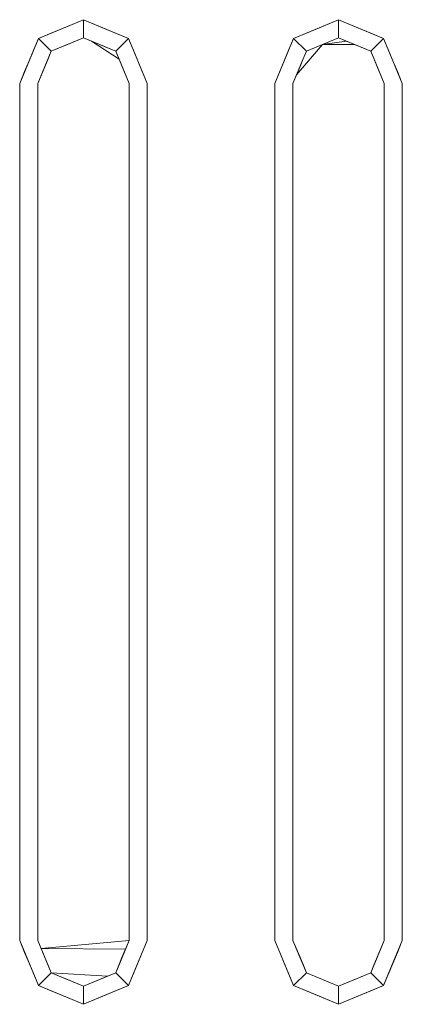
# Model space of a CAD drawing. Header units: millimetres. Extents: x 2 to 902, y -447 to 199.
# Tile 708 of 1056: x 20.205 to 20.415, y 173.058 to 173.598. Entities that reach past the tile are written whole.
import ezdxf

# ---------------------------------------------------------------- set-up
doc = ezdxf.new("R2010")
doc.units = ezdxf.units.MM
doc.header["$MEASUREMENT"] = 0
doc.layers.add('IFC-Elemento construtivo genérico-Contorno', color=253, linetype='Continuous', lineweight=5)

msp = doc.modelspace()

# ---------------------------------------------------------------- linework, layer by layer
at = {"layer": 'IFC-Elemento construtivo genérico-Contorno', "color": 7, "lineweight": 5}
for p, q in [((20.21521, 173.58796), (20.23996, 173.59821)), ((20.21521, 173.58796), (20.23377, 173.59565)), ((20.22759, 173.59308), (20.23996, 173.59821)), ((20.22759, 173.59308), (20.23377, 173.59565)), ((20.23377, 173.59565), (20.23996, 173.59821)), ((20.23377, 173.59565), (20.23996, 173.59821)), ((20.23996, 173.58821), (20.23996, 173.59821)), ((20.23996, 173.59821), (20.24615, 173.59565)), ((20.23996, 173.58821), (20.23996, 173.59821)), ((20.23996, 173.59821), (20.26471, 173.58796)), ((20.23996, 173.59821), (20.25233, 173.59308)), ((20.23996, 173.59821), (20.24615, 173.59565)), ((20.24615, 173.59565), (20.25233, 173.59308)), ((20.24615, 173.59565), (20.26471, 173.58796)), ((20.35521, 173.58796), (20.37996, 173.59821)), ((20.35521, 173.58796), (20.37377, 173.59565)), ((20.36759, 173.59308), (20.37996, 173.59821)), ((20.36759, 173.59308), (20.37377, 173.59565)), ((20.37377, 173.59565), (20.37996, 173.59821)), ((20.37377, 173.59565), (20.37996, 173.59821)), ((20.37996, 173.58821), (20.37996, 173.59821)), ((20.37996, 173.59821), (20.38615, 173.59565)), ((20.37996, 173.58821), (20.37996, 173.59821)), ((20.37996, 173.59821), (20.40471, 173.58796)), ((20.37996, 173.59821), (20.39233, 173.59308)), ((20.37996, 173.59821), (20.38615, 173.59565)), ((20.38615, 173.59565), (20.39233, 173.59308)), ((20.38615, 173.59565), (20.40471, 173.58796)), ((20.21521, 173.58796), (20.2214, 173.59052)), ((20.21521, 173.58796), (20.2214, 173.59052)), ((20.2214, 173.59052), (20.22759, 173.59308)), ((20.2214, 173.59052), (20.22759, 173.59308)), ((20.25233, 173.59308), (20.25852, 173.59052)), ((20.25233, 173.59308), (20.26471, 173.58796)), ((20.25852, 173.59052), (20.26471, 173.58796)), ((20.35521, 173.58796), (20.3614, 173.59052)), ((20.35521, 173.58796), (20.3614, 173.59052)), ((20.3614, 173.59052), (20.36759, 173.59308)), ((20.3614, 173.59052), (20.36759, 173.59308)), ((20.39233, 173.59308), (20.39852, 173.59052)), ((20.39233, 173.59308), (20.40471, 173.58796)), ((20.39852, 173.59052), (20.40471, 173.58796)), ((20.20496, 173.56321), (20.21521, 173.58796)), ((20.21009, 173.57558), (20.21521, 173.58796)), ((20.21265, 173.58177), (20.21521, 173.58796)), ((20.21521, 173.58796), (20.22228, 173.58088)), ((20.21521, 173.58796), (20.22228, 173.58088)), ((20.22228, 173.58088), (20.23996, 173.58821)), ((20.22228, 173.58088), (20.23996, 173.58821)), ((20.22228, 173.58088), (20.23554, 173.58638)), ((20.22228, 173.58088), (20.23112, 173.58454)), ((20.2267, 173.58272), (20.23996, 173.58821)), ((20.2267, 173.58272), (20.23112, 173.58454)), ((20.23112, 173.58454), (20.23996, 173.58821)), ((20.23112, 173.58454), (20.23554, 173.58638)), ((20.23554, 173.58638), (20.23996, 173.58821)), ((20.23554, 173.58638), (20.23996, 173.58821)), ((20.23996, 173.58821), (20.2488, 173.58454)), ((20.23996, 173.58821), (20.24438, 173.58638)), ((20.23996, 173.58821), (20.25764, 173.58088)), ((20.23996, 173.58821), (20.2488, 173.58454)), ((20.23996, 173.58821), (20.24438, 173.58638)), ((20.23996, 173.58821), (20.25322, 173.58272)), ((20.24438, 173.58638), (20.25947, 173.57647)), ((20.24438, 173.58638), (20.2488, 173.58454)), ((20.24438, 173.58638), (20.25764, 173.58088)), ((20.2488, 173.58454), (20.25764, 173.58088)), ((20.2488, 173.58454), (20.25322, 173.58272)), ((20.2488, 173.58454), (20.25764, 173.58088)), ((20.25764, 173.58088), (20.26471, 173.58796)), ((20.25764, 173.58088), (20.26471, 173.58796)), ((20.26471, 173.58796), (20.26727, 173.58177)), ((20.26471, 173.58796), (20.26983, 173.57558)), ((20.26471, 173.58796), (20.26727, 173.58177)), ((20.34496, 173.56321), (20.35521, 173.58796)), ((20.35009, 173.57558), (20.35521, 173.58796)), ((20.35265, 173.58177), (20.35521, 173.58796)), ((20.35521, 173.58796), (20.36228, 173.58088)), ((20.35521, 173.58796), (20.36228, 173.58088)), ((20.35691, 173.5679), (20.37112, 173.58454)), ((20.36228, 173.58088), (20.37996, 173.58821)), ((20.36228, 173.58088), (20.37554, 173.58638)), ((20.36228, 173.58088), (20.37112, 173.58454)), ((20.36228, 173.58088), (20.37112, 173.58454)), ((20.3667, 173.58272), (20.37996, 173.58821)), ((20.3667, 173.58272), (20.37112, 173.58454)), ((20.37112, 173.58454), (20.37996, 173.58821)), ((20.37112, 173.58454), (20.37996, 173.58821)), ((20.37112, 173.58454), (20.38438, 173.58638)), ((20.37112, 173.58454), (20.37554, 173.58638)), ((20.37112, 173.58454), (20.3888, 173.58454)), ((20.37554, 173.58638), (20.37996, 173.58821)), ((20.37554, 173.58638), (20.37996, 173.58821)), ((20.37996, 173.58821), (20.38438, 173.58638)), ((20.37996, 173.58821), (20.3888, 173.58454)), ((20.37996, 173.58821), (20.39764, 173.58088)), ((20.37996, 173.58821), (20.3888, 173.58454)), ((20.37996, 173.58821), (20.38438, 173.58638)), ((20.37996, 173.58821), (20.39322, 173.58272)), ((20.38438, 173.58638), (20.3888, 173.58454)), ((20.38438, 173.58638), (20.39764, 173.58088)), ((20.3888, 173.58454), (20.39764, 173.58088)), ((20.3888, 173.58454), (20.39322, 173.58272)), ((20.3888, 173.58454), (20.39764, 173.58088)), ((20.39764, 173.58088), (20.40471, 173.58796)), ((20.39764, 173.58088), (20.40471, 173.58796)), ((20.40471, 173.58796), (20.40727, 173.58177)), ((20.40471, 173.58796), (20.40983, 173.57558)), ((20.40471, 173.58796), (20.40727, 173.58177)), ((20.20496, 173.56321), (20.21265, 173.58177)), ((20.21009, 173.57558), (20.21265, 173.58177)), ((20.21691, 173.5679), (20.22228, 173.58088)), ((20.21885, 173.5726), (20.22228, 173.58088)), ((20.22057, 173.57674), (20.22228, 173.58088)), ((20.22228, 173.58088), (20.2267, 173.58272)), ((20.22228, 173.58088), (20.2267, 173.58272)), ((20.25322, 173.58272), (20.25764, 173.58088)), ((20.25322, 173.58272), (20.25764, 173.58088)), ((20.25764, 173.58088), (20.25947, 173.57647)), ((20.25764, 173.58088), (20.2613, 173.57204)), ((20.25764, 173.58088), (20.26496, 173.56321)), ((20.25764, 173.58088), (20.2613, 173.57204)), ((20.25764, 173.58088), (20.25947, 173.57647)), ((20.25764, 173.58088), (20.26313, 173.56763)), ((20.26727, 173.58177), (20.26983, 173.57558)), ((20.26727, 173.58177), (20.26983, 173.57558)), ((20.26727, 173.58177), (20.27496, 173.56321)), ((20.35009, 173.57558), (20.35265, 173.58177)), ((20.36057, 173.57674), (20.36228, 173.58088)), ((20.36057, 173.57674), (20.36228, 173.58088)), ((20.36228, 173.58088), (20.3667, 173.58272)), ((20.36228, 173.58088), (20.3667, 173.58272)), ((20.39322, 173.58272), (20.39764, 173.58088)), ((20.39322, 173.58272), (20.39764, 173.58088)), ((20.39764, 173.58088), (20.39947, 173.57647)), ((20.39764, 173.58088), (20.40496, 173.56321)), ((20.39764, 173.58088), (20.40496, 173.56321)), ((20.39764, 173.58088), (20.4013, 173.57204)), ((20.39764, 173.58088), (20.39947, 173.57647)), ((20.39764, 173.58088), (20.40313, 173.56763)), ((20.40727, 173.58177), (20.40983, 173.57558)), ((20.40727, 173.58177), (20.40983, 173.57558)), ((20.40727, 173.58177), (20.41496, 173.56321)), ((20.20768, 173.56978), (20.21009, 173.57558)), ((20.20768, 173.56978), (20.21009, 173.57558)), ((20.21496, 173.56321), (20.22057, 173.57674)), ((20.21496, 173.56321), (20.21885, 173.5726)), ((20.21691, 173.5679), (20.22057, 173.57674)), ((20.21691, 173.5679), (20.21885, 173.5726)), ((20.21885, 173.5726), (20.22057, 173.57674)), ((20.25947, 173.57647), (20.26313, 173.56763)), ((20.25947, 173.57647), (20.26496, 173.56321)), ((20.26983, 173.57558), (20.27224, 173.56978)), ((20.26983, 173.57558), (20.27496, 173.56321)), ((20.26983, 173.57558), (20.27224, 173.56978)), ((20.34496, 173.56321), (20.35009, 173.57558)), ((20.34768, 173.56978), (20.35009, 173.57558)), ((20.34768, 173.56978), (20.35009, 173.57558)), ((20.35496, 173.56321), (20.36057, 173.57674)), ((20.35496, 173.56321), (20.35885, 173.5726)), ((20.35691, 173.5679), (20.36057, 173.57674)), ((20.35691, 173.5679), (20.36057, 173.57674)), ((20.35691, 173.5679), (20.35885, 173.5726)), ((20.35885, 173.5726), (20.36057, 173.57674)), ((20.35885, 173.5726), (20.36057, 173.57674)), ((20.39947, 173.57647), (20.4013, 173.57204)), ((20.39947, 173.57647), (20.40496, 173.56321)), ((20.40983, 173.57558), (20.41224, 173.56978)), ((20.40983, 173.57558), (20.41496, 173.56321)), ((20.40983, 173.57558), (20.41224, 173.56978)), ((20.20496, 173.56321), (20.20768, 173.56978)), ((20.20496, 173.56321), (20.20768, 173.56978)), ((20.21496, 173.56321), (20.21691, 173.5679)), ((20.21496, 173.56321), (20.21691, 173.5679)), ((20.2613, 173.57204), (20.26496, 173.56321)), ((20.2613, 173.57204), (20.26496, 173.56321)), ((20.26313, 173.56763), (20.26496, 173.56321)), ((20.26313, 173.56763), (20.26496, 173.56321)), ((20.27224, 173.56978), (20.27496, 173.56321)), ((20.27224, 173.56978), (20.27496, 173.56321)), ((20.34496, 173.56321), (20.34768, 173.56978)), ((20.34496, 173.56321), (20.34768, 173.56978)), ((20.35496, 173.56321), (20.35691, 173.5679)), ((20.35496, 173.56321), (20.35691, 173.5679)), ((20.4013, 173.57204), (20.40313, 173.56763)), ((20.4013, 173.57204), (20.40496, 173.56321)), ((20.40313, 173.56763), (20.40496, 173.56321)), ((20.40313, 173.56763), (20.40496, 173.56321)), ((20.41224, 173.56978), (20.41496, 173.56321)), ((20.41224, 173.56978), (20.41496, 173.56321)), ((20.20496, 173.09321), (20.20496, 173.56321)), ((20.20496, 173.09321), (20.20496, 173.56321)), ((20.21496, 173.09321), (20.21496, 173.56321)), ((20.21496, 173.09321), (20.21496, 173.56321)), ((20.26496, 173.09321), (20.26496, 173.56321)), ((20.26496, 173.09321), (20.26496, 173.56321)), ((20.27496, 173.09321), (20.27496, 173.56321)), ((20.27496, 173.09321), (20.27496, 173.56321)), ((20.34496, 173.09321), (20.34496, 173.56321)), ((20.34496, 173.09321), (20.34496, 173.56321)), ((20.35496, 173.09321), (20.35496, 173.56321)), ((20.35496, 173.09321), (20.35496, 173.56321)), ((20.40496, 173.09321), (20.40496, 173.56321)), ((20.40496, 173.09321), (20.40496, 173.56321)), ((20.41496, 173.09321), (20.41496, 173.56321)), ((20.41496, 173.09321), (20.41496, 173.56321)), ((20.20496, 173.09321), (20.20768, 173.08663)), ((20.20496, 173.09321), (20.20768, 173.08663)), ((20.20496, 173.09321), (20.21265, 173.07465)), ((20.20496, 173.09321), (20.21521, 173.06846)), ((20.21496, 173.09321), (20.21679, 173.08879)), ((20.21496, 173.09321), (20.22228, 173.07553)), ((20.21496, 173.09321), (20.22045, 173.07996)), ((20.21496, 173.09321), (20.21679, 173.08879)), ((20.21679, 173.08879), (20.26496, 173.09321)), ((20.25764, 173.07553), (20.26496, 173.09321)), ((20.25935, 173.07967), (20.26496, 173.09321)), ((20.26107, 173.08382), (20.26496, 173.09321)), ((20.26301, 173.08851), (20.26496, 173.09321)), ((20.26301, 173.08851), (20.26496, 173.09321)), ((20.26471, 173.06846), (20.27496, 173.09321)), ((20.26727, 173.07465), (20.27496, 173.09321)), ((20.27224, 173.08663), (20.27496, 173.09321)), ((20.27224, 173.08663), (20.27496, 173.09321)), ((20.34496, 173.09321), (20.34768, 173.08663)), ((20.34496, 173.09321), (20.34768, 173.08663)), ((20.34496, 173.09321), (20.35265, 173.07465)), ((20.34496, 173.09321), (20.35521, 173.06846)), ((20.35496, 173.09321), (20.35679, 173.08879)), ((20.35496, 173.09321), (20.35862, 173.08437)), ((20.35496, 173.09321), (20.36228, 173.07553)), ((20.35496, 173.09321), (20.36045, 173.07996)), ((20.35496, 173.09321), (20.35679, 173.08879)), ((20.39764, 173.07553), (20.40496, 173.09321)), ((20.39764, 173.07553), (20.40496, 173.09321)), ((20.39935, 173.07967), (20.40496, 173.09321)), ((20.40107, 173.08382), (20.40496, 173.09321)), ((20.40301, 173.08851), (20.40496, 173.09321)), ((20.40301, 173.08851), (20.40496, 173.09321)), ((20.40471, 173.06846), (20.41496, 173.09321)), ((20.40727, 173.07465), (20.41496, 173.09321)), ((20.41224, 173.08663), (20.41496, 173.09321)), ((20.41224, 173.08663), (20.41496, 173.09321)), ((20.20768, 173.08663), (20.21009, 173.08083)), ((20.20768, 173.08663), (20.21009, 173.08083)), ((20.21679, 173.08879), (20.21862, 173.08437)), ((20.21679, 173.08879), (20.22045, 173.07996)), ((20.21679, 173.08879), (20.26301, 173.08851)), ((20.21679, 173.08879), (20.22228, 173.07553)), ((20.25935, 173.07967), (20.26301, 173.08851)), ((20.25935, 173.07967), (20.26301, 173.08851)), ((20.26107, 173.08382), (20.26301, 173.08851)), ((20.26471, 173.06846), (20.27224, 173.08663)), ((20.26727, 173.07465), (20.27224, 173.08663)), ((20.26983, 173.08083), (20.27224, 173.08663)), ((20.34768, 173.08663), (20.35009, 173.08083)), ((20.34768, 173.08663), (20.35009, 173.08083)), ((20.35679, 173.08879), (20.35862, 173.08437)), ((20.35679, 173.08879), (20.36228, 173.07553)), ((20.39764, 173.07553), (20.40301, 173.08851)), ((20.39935, 173.07967), (20.40301, 173.08851)), ((20.40107, 173.08382), (20.40301, 173.08851)), ((20.40471, 173.06846), (20.41224, 173.08663)), ((20.40983, 173.08083), (20.41224, 173.08663)), ((20.21009, 173.08083), (20.21265, 173.07465)), ((20.21862, 173.08437), (20.22228, 173.07553)), ((20.25935, 173.07967), (20.26107, 173.08382)), ((20.25935, 173.07967), (20.26107, 173.08382)), ((20.26727, 173.07465), (20.26983, 173.08083)), ((20.35009, 173.08083), (20.35265, 173.07465)), ((20.35862, 173.08437), (20.36228, 173.07553)), ((20.35862, 173.08437), (20.36045, 173.07996)), ((20.39764, 173.07553), (20.40107, 173.08382)), ((20.39935, 173.07967), (20.40107, 173.08382)), ((20.39935, 173.07967), (20.40107, 173.08382)), ((20.40727, 173.07465), (20.40983, 173.08083)), ((20.21521, 173.06846), (20.22228, 173.07553)), ((20.21521, 173.06846), (20.22228, 173.07553)), ((20.22045, 173.07996), (20.22228, 173.07553)), ((20.22045, 173.07996), (20.22228, 173.07553)), ((20.22228, 173.07553), (20.23112, 173.07187)), ((20.22228, 173.07553), (20.25322, 173.07371)), ((20.22228, 173.07553), (20.23996, 173.06821)), ((20.22228, 173.07553), (20.23554, 173.07004)), ((20.22228, 173.07553), (20.2267, 173.07371)), ((20.23996, 173.06821), (20.25764, 173.07553)), ((20.24438, 173.07004), (20.25764, 173.07553)), ((20.2488, 173.07187), (20.25764, 173.07553)), ((20.25322, 173.07371), (20.25764, 173.07553)), ((20.25322, 173.07371), (20.25764, 173.07553)), ((20.25764, 173.07553), (20.25935, 173.07967)), ((20.25764, 173.07553), (20.25935, 173.07967)), ((20.25764, 173.07553), (20.26471, 173.06846)), ((20.25764, 173.07553), (20.26471, 173.06846)), ((20.35521, 173.06846), (20.36228, 173.07553)), ((20.35521, 173.06846), (20.36228, 173.07553)), ((20.36045, 173.07996), (20.36228, 173.07553)), ((20.36045, 173.07996), (20.36228, 173.07553)), ((20.36228, 173.07553), (20.37112, 173.07187)), ((20.36228, 173.07553), (20.3667, 173.07371)), ((20.36228, 173.07553), (20.37996, 173.06821)), ((20.36228, 173.07553), (20.37554, 173.07004)), ((20.36228, 173.07553), (20.3667, 173.07371)), ((20.37996, 173.06821), (20.39764, 173.07553)), ((20.37996, 173.06821), (20.39764, 173.07553)), ((20.38438, 173.07004), (20.39764, 173.07553)), ((20.39322, 173.07371), (20.39764, 173.07553)), ((20.39322, 173.07371), (20.39764, 173.07553)), ((20.39764, 173.07553), (20.39935, 173.07967)), ((20.39764, 173.07553), (20.39935, 173.07967)), ((20.39764, 173.07553), (20.40471, 173.06846)), ((20.39764, 173.07553), (20.40471, 173.06846)), ((20.21265, 173.07465), (20.21521, 173.06846)), ((20.21265, 173.07465), (20.21521, 173.06846)), ((20.2267, 173.07371), (20.23996, 173.06821)), ((20.23112, 173.07187), (20.23996, 173.06821)), ((20.23554, 173.07004), (20.23996, 173.06821)), ((20.23996, 173.06821), (20.25322, 173.07371)), ((20.23996, 173.06821), (20.2488, 173.07187)), ((20.23996, 173.06821), (20.24438, 173.07004)), ((20.26471, 173.06846), (20.26727, 173.07465)), ((20.26471, 173.06846), (20.26727, 173.07465)), ((20.35265, 173.07465), (20.35521, 173.06846)), ((20.35265, 173.07465), (20.35521, 173.06846)), ((20.3667, 173.07371), (20.37554, 173.07004)), ((20.3667, 173.07371), (20.37996, 173.06821)), ((20.37112, 173.07187), (20.37996, 173.06821)), ((20.37554, 173.07004), (20.37996, 173.06821)), ((20.37554, 173.07004), (20.37996, 173.06821)), ((20.37996, 173.06821), (20.39322, 173.07371)), ((20.37996, 173.06821), (20.38438, 173.07004)), ((20.37996, 173.06821), (20.38438, 173.07004)), ((20.40471, 173.06846), (20.40727, 173.07465)), ((20.40471, 173.06846), (20.40727, 173.07465)), ((20.21521, 173.06846), (20.2214, 173.0659)), ((20.21521, 173.06846), (20.23996, 173.05821)), ((20.21521, 173.06846), (20.22759, 173.06333)), ((20.21521, 173.06846), (20.2214, 173.0659)), ((20.21521, 173.06846), (20.23377, 173.06078)), ((20.2214, 173.0659), (20.22759, 173.06333)), ((20.2214, 173.0659), (20.23996, 173.05821)), ((20.23996, 173.05821), (20.26471, 173.06846)), ((20.23996, 173.05821), (20.23996, 173.06821)), ((20.23996, 173.05821), (20.23996, 173.06821)), ((20.23996, 173.05821), (20.25852, 173.0659)), ((20.24615, 173.06078), (20.26471, 173.06846)), ((20.25233, 173.06333), (20.26471, 173.06846)), ((20.25233, 173.06333), (20.25852, 173.0659)), ((20.25852, 173.0659), (20.26471, 173.06846)), ((20.25852, 173.0659), (20.26471, 173.06846)), ((20.35521, 173.06846), (20.3614, 173.0659)), ((20.35521, 173.06846), (20.37996, 173.05821)), ((20.35521, 173.06846), (20.36759, 173.06333)), ((20.35521, 173.06846), (20.3614, 173.0659)), ((20.35521, 173.06846), (20.37377, 173.06078)), ((20.3614, 173.0659), (20.36759, 173.06333)), ((20.3614, 173.0659), (20.37996, 173.05821)), ((20.37996, 173.05821), (20.40471, 173.06846)), ((20.37996, 173.05821), (20.37996, 173.06821)), ((20.37996, 173.05821), (20.37996, 173.06821)), ((20.37996, 173.05821), (20.39852, 173.0659)), ((20.38615, 173.06078), (20.40471, 173.06846)), ((20.39233, 173.06333), (20.40471, 173.06846)), ((20.39233, 173.06333), (20.39852, 173.0659)), ((20.39852, 173.0659), (20.40471, 173.06846)), ((20.39852, 173.0659), (20.40471, 173.06846)), ((20.22759, 173.06333), (20.23377, 173.06078)), ((20.22759, 173.06333), (20.23996, 173.05821)), ((20.23377, 173.06078), (20.23996, 173.05821)), ((20.23377, 173.06078), (20.23996, 173.05821)), ((20.23996, 173.05821), (20.25233, 173.06333)), ((20.23996, 173.05821), (20.24615, 173.06078)), ((20.23996, 173.05821), (20.24615, 173.06078)), ((20.24615, 173.06078), (20.25233, 173.06333)), ((20.36759, 173.06333), (20.37377, 173.06078)), ((20.36759, 173.06333), (20.37996, 173.05821)), ((20.37377, 173.06078), (20.37996, 173.05821)), ((20.37377, 173.06078), (20.37996, 173.05821)), ((20.37996, 173.05821), (20.39233, 173.06333)), ((20.37996, 173.05821), (20.38615, 173.06078)), ((20.37996, 173.05821), (20.38615, 173.06078)), ((20.38615, 173.06078), (20.39233, 173.06333))]:
    msp.add_line(p, q, dxfattribs=at)

doc.saveas('drawing.dxf')
